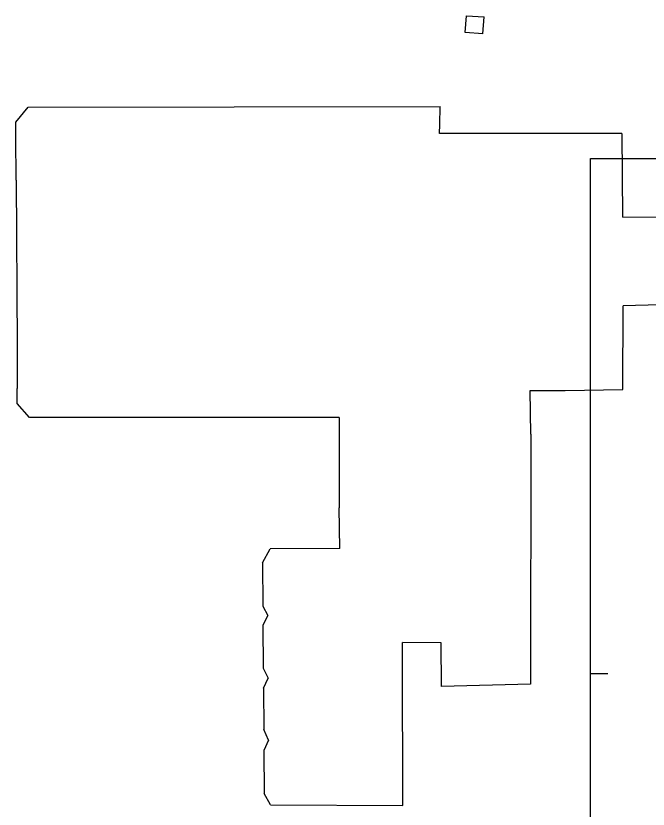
# Model space of a CAD drawing. Extents: x -264205 to -263659, y -1242401 to -1242060.
# Drawn here: x -264063.1 to -263972, y -1242179 to -1242064.6 of the extents above; entities that cross this region are included whole.
import ezdxf

# ---------------------------------------------------------------- set-up
doc = ezdxf.new("R2010")
doc.units = 0
doc.layers.add('RAM_NA_TLAC_12xA4_1-250', color=7, linetype='Continuous')
doc.layers.add('SITUACIA_DSP_2D', color=7, linetype='Continuous')

msp = doc.modelspace()

# ---------------------------------------------------------------- linework, layer by layer
at = {"layer": 'RAM_NA_TLAC_12xA4_1-250'}
msp.add_line((-263980.29, -1242159.39), (-263977.79, -1242159.39), dxfattribs=at)
msp.add_lwpolyline([(-263980.29, -1242085.14), (-263770.29, -1242085.14), (-263770.29, -1242307.89), (-263980.29, -1242307.89)], close=True, dxfattribs=at)
at = {"layer": 'SITUACIA_DSP_2D'}
for p, q in [((-263998.36, -1242066.98), (-263998.17, -1242064.57)), ((-263998.17, -1242064.57), (-263995.59, -1242064.72)), ((-263995.79, -1242067.14), (-263995.59, -1242064.72)), ((-263995.79, -1242067.14), (-263998.36, -1242066.98)), ((-264063.06, -1242079.88), (-264061.28, -1242077.73)), ((-264061.28, -1242077.73), (-264001.95, -1242077.64)), ((-264002.01, -1242080.21), (-264001.95, -1242077.64)), ((-264063.05, -1242082.02), (-264063.06, -1242079.88)), ((-264002.04, -1242081.51), (-264002.01, -1242080.21)), ((-263975.78, -1242081.51), (-264002.04, -1242081.51)), ((-263975.78, -1242081.51), (-263975.68, -1242093.61)), ((-264063.02, -1242088.27), (-264063.05, -1242082.02)), ((-264063.02, -1242088.27), (-264062.89, -1242112.12)), ((-263970.24, -1242093.63), (-263975.68, -1242093.61)), ((-263975.61, -1242118.44), (-263975.57, -1242106.38)), ((-263970.22, -1242106.22), (-263975.57, -1242106.38)), ((-264062.89, -1242112.12), (-264062.88, -1242118.3)), ((-264062.88, -1242120.44), (-264062.88, -1242118.3)), ((-263989, -1242118.61), (-263983.93, -1242118.61)), ((-263988.88, -1242124.89), (-263989, -1242118.61)), ((-263983.93, -1242118.61), (-263975.61, -1242118.44)), ((-264061.11, -1242122.5), (-264062.88, -1242120.44)), ((-264016.48, -1242122.48), (-264061.11, -1242122.5)), ((-264016.48, -1242122.48), (-264016.47, -1242135.53)), ((-263988.88, -1242124.89), (-263988.91, -1242160.93)), ((-264016.38, -1242141.37), (-264016.47, -1242135.53)), ((-264027.55, -1242143.43), (-264026.42, -1242141.41)), ((-264016.38, -1242141.37), (-264026.42, -1242141.41)), ((-264027.55, -1242143.43), (-264027.5, -1242149.68)), ((-264027.5, -1242149.68), (-264026.79, -1242151.05)), ((-264026.79, -1242151.05), (-264027.48, -1242152.43)), ((-264027.48, -1242152.43), (-264027.43, -1242158.63)), ((-264007.37, -1242157.14), (-264007.36, -1242154.93)), ((-264001.8, -1242154.96), (-264007.36, -1242154.93)), ((-264001.73, -1242161.29), (-264001.8, -1242154.96)), ((-264007.34, -1242178.42), (-264007.37, -1242157.14)), ((-264027.43, -1242158.63), (-264026.72, -1242160.07)), ((-264027.41, -1242161.52), (-264026.72, -1242160.07)), ((-264027.41, -1242161.52), (-264027.36, -1242167.48)), ((-263988.91, -1242160.93), (-264001.73, -1242161.29)), ((-264026.65, -1242168.99), (-264027.36, -1242167.48)), ((-264026.65, -1242168.99), (-264027.34, -1242170.52)), ((-264027.34, -1242170.52), (-264027.29, -1242176.68)), ((-264026.37, -1242178.31), (-264027.29, -1242176.68)), ((-264026.37, -1242178.31), (-264007.34, -1242178.42))]:
    msp.add_line(p, q, dxfattribs=at)

doc.saveas('drawing.dxf')
